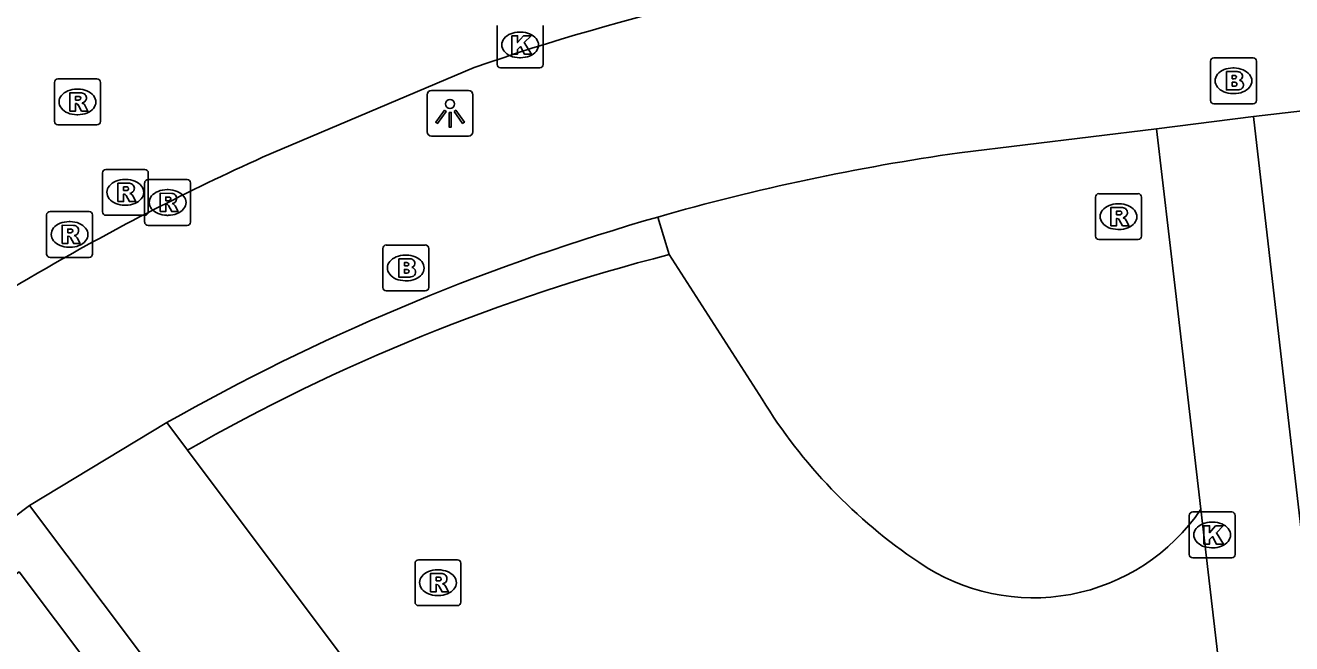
# Model space of a CAD drawing. Extents: x 160379 to 161131, y 383940 to 384849.
# Drawn here: x 160531.75 to 160559.36, y 384719.21 to 384732.69 of the extents above; entities that cross this region are included whole.
import ezdxf

# ---------------------------------------------------------------- set-up
doc = ezdxf.new("R2010")
doc.units = 0
for name, color, linetype in [('IMGEO_Brandkraan', 7, 'Continuous'), ('IMGEO_Groenvoorziening', 7, 'Continuous'), ('IMGEO_Haag', 7, 'Continuous'), ('IMGEO_Kolk', 7, 'Continuous'), ('IMGEO_Lichtpunt', 7, 'Continuous'), ('IMGEO_Pand', 7, 'Continuous'), ('IMGEO_Rijbaan_lokaal_open', 7, 'Continuous'), ('IMGEO_Rioolput', 7, 'Continuous'), ('IMGEO_Voetgangersgebied_open', 7, 'Continuous'), ('IMGEO_Voetpad_open', 7, 'Continuous')]:
    doc.layers.add(name, color=color, linetype=linetype)

msp = doc.modelspace()

# ---------------------------------------------------------------- linework, layer by layer
at = {"layer": 'IMGEO_Brandkraan'}
for p, q in [((160557.594, 384731.053), (160557.594, 384731.905)), ((160557.669, 384731.979), (160558.521, 384731.979)), ((160558.595, 384731.905), (160558.595, 384731.053)), ((160558.082, 384731.759), (160558.107, 384731.759)), ((160558.521, 384730.979), (160557.669, 384730.979)), ((160558.105, 384731.199), (160558.08, 384731.199)), ((160539.542, 384726.974), (160539.542, 384727.826)), ((160539.617, 384727.9), (160540.469, 384727.9)), ((160540.03, 384727.68), (160540.055, 384727.68)), ((160540.543, 384727.826), (160540.543, 384726.974)), ((160540.053, 384727.12), (160540.028, 384727.12)), ((160540.469, 384726.9), (160539.617, 384726.9))]:
    msp.add_line(p, q, dxfattribs=at)
for points in [[(160557.594, 384731.053), (160557.594, 384731.905)], [(160557.669, 384731.979), (160558.521, 384731.979)], [(160558.595, 384731.905), (160558.595, 384731.053)], [(160557.942, 384731.679), (160557.942, 384731.279), (160558.155, 384731.279)], [(160558.173, 384731.679), (160557.942, 384731.679)], [(160558.121, 384731.598), (160558.067, 384731.598), (160558.067, 384731.522)], [(160558.067, 384731.522), (160558.12, 384731.522)], [(160558.129, 384731.446), (160558.067, 384731.446), (160558.067, 384731.365)], [(160558.067, 384731.365), (160558.129, 384731.365)], [(160558.521, 384730.979), (160557.669, 384730.979)], [(160539.542, 384726.974), (160539.542, 384727.826)], [(160539.617, 384727.9), (160540.469, 384727.9)], [(160540.543, 384727.826), (160540.543, 384726.974)], [(160539.89, 384727.6), (160539.89, 384727.2), (160540.103, 384727.2)], [(160540.121, 384727.6), (160539.89, 384727.6)], [(160540.069, 384727.519), (160540.015, 384727.519), (160540.015, 384727.443)], [(160540.015, 384727.443), (160540.068, 384727.443)], [(160540.077, 384727.367), (160540.015, 384727.367), (160540.015, 384727.286)], [(160540.015, 384727.286), (160540.077, 384727.286)], [(160540.469, 384726.9), (160539.617, 384726.9)]]:
    msp.add_lwpolyline(points, dxfattribs=at)
for centre, radius, start, end in [((160557.671, 384731.903), 0.0765, 91.552, 178.448), ((160557.671, 384731.903), 0.0765, 91.552, 178.448), ((160558.519, 384731.903), 0.0765, 1.552, 88.448), ((160558.519, 384731.903), 0.0765, 1.552, 88.448), ((160558.122, 384731.56), 0.0379, 267.8285, 90.9355), ((160558.177, 384731.534), 0.145, 59.4692, 91.5367), ((160558.202, 384731.581), 0.0922, 285.5137, 58.1501), ((160558.13, 384731.405), 0.0404, 269.8759, 90.5077), ((160558.161, 384731.53), 0.251, 268.6676, 293.5347), ((160558.207, 384731.389), 0.105, 301.3115, 78.989), ((160557.671, 384731.055), 0.0765, 181.552, 268.448), ((160557.671, 384731.055), 0.0765, 181.552, 268.448), ((160558.519, 384731.055), 0.0765, 271.552, 358.448), ((160558.519, 384731.055), 0.0765, 271.552, 358.448), ((160539.619, 384727.824), 0.0765, 91.552, 178.448), ((160539.619, 384727.824), 0.0765, 91.552, 178.448), ((160540.467, 384727.824), 0.0765, 1.552, 88.448), ((160540.467, 384727.824), 0.0765, 1.552, 88.448), ((160540.07, 384727.481), 0.0379, 267.8285, 90.9355), ((160540.125, 384727.455), 0.145, 59.4692, 91.5367), ((160540.15, 384727.502), 0.0922, 285.5137, 58.1501), ((160540.155, 384727.31), 0.105, 301.3115, 78.989), ((160540.078, 384727.326), 0.0404, 269.8759, 90.5077), ((160540.109, 384727.451), 0.251, 268.6676, 293.5347), ((160539.619, 384726.976), 0.0765, 181.552, 268.448), ((160539.619, 384726.976), 0.0765, 181.552, 268.448), ((160540.467, 384726.976), 0.0765, 271.552, 358.448), ((160540.467, 384726.976), 0.0765, 271.552, 358.448)]:
    msp.add_arc(centre, radius, start, end, dxfattribs=at)
for centre, major_axis, ratio, start_param, end_param in [((160558.081, 384731.479), (-0.387, 0.002), 0.722429, 4.712389, 7.853982), ((160558.106, 384731.479), (-0.39, 0.002), 0.717154, 1.570796, 4.712389), ((160540.029, 384727.4), (-0.387, 0.002), 0.722429, 4.712389, 7.853982), ((160540.054, 384727.4), (-0.39, 0.002), 0.717154, 1.570796, 4.712389)]:
    msp.add_ellipse(centre, major_axis=major_axis, ratio=ratio, start_param=start_param, end_param=end_param, dxfattribs=at)
at = {"layer": 'IMGEO_Groenvoorziening'}
msp.add_lwpolyline([(160545.787, 384727.692), (160547.813, 384724.542)], dxfattribs=at)
for centre, radius, start, end in [((160557.696, 384730.614), 11.599, 211.5676, 236.1156), ((160553.731, 384724.634), 4.424, 235.5662, 325.6866)]:
    msp.add_arc(centre, radius, start, end, dxfattribs=at)
at = {"layer": 'IMGEO_Haag'}
msp.add_lwpolyline([(160545.787, 384727.692), (160545.538, 384728.509)], dxfattribs=at)
msp.add_arc((160556.351, 384686.599), 42.429, 104.417, 119.7715, dxfattribs=at)
at = {"layer": 'IMGEO_Kolk'}
for p, q in [((160542.037, 384731.836), (160542.037, 384732.688)), ((160543.038, 384732.688), (160543.038, 384731.836)), ((160542.525, 384732.542), (160542.55, 384732.542)), ((160542.548, 384731.982), (160542.523, 384731.982)), ((160542.964, 384731.762), (160542.112, 384731.762)), ((160557.13, 384721.155), (160557.13, 384722.007)), ((160557.205, 384722.081), (160558.057, 384722.081)), ((160558.131, 384722.007), (160558.131, 384721.155)), ((160557.618, 384721.861), (160557.643, 384721.861)), ((160558.057, 384721.081), (160557.205, 384721.081)), ((160557.641, 384721.301), (160557.616, 384721.301))]:
    msp.add_line(p, q, dxfattribs=at)
for points in [[(160542.037, 384731.836), (160542.037, 384732.688)], [(160543.038, 384732.688), (160543.038, 384731.836)], [(160542.358, 384732.462), (160542.481, 384732.462), (160542.481, 384732.311), (160542.611, 384732.462), (160542.775, 384732.462), (160542.629, 384732.311), (160542.782, 384732.062), (160542.63, 384732.062), (160542.545, 384732.226), (160542.481, 384732.159), (160542.481, 384732.062), (160542.358, 384732.062), (160542.358, 384732.462)], [(160542.964, 384731.762), (160542.112, 384731.762)], [(160557.13, 384721.155), (160557.13, 384722.007)], [(160557.205, 384722.081), (160558.057, 384722.081)], [(160558.131, 384722.007), (160558.131, 384721.155)], [(160557.451, 384721.781), (160557.574, 384721.781), (160557.574, 384721.63), (160557.704, 384721.781), (160557.868, 384721.781), (160557.722, 384721.63), (160557.875, 384721.381), (160557.723, 384721.381), (160557.638, 384721.545), (160557.574, 384721.478), (160557.574, 384721.381), (160557.451, 384721.381), (160557.451, 384721.781)], [(160558.057, 384721.081), (160557.205, 384721.081)]]:
    msp.add_lwpolyline(points, dxfattribs=at)
for centre, start, end in [((160542.114, 384731.838), 181.552, 268.448), ((160542.114, 384731.838), 181.552, 268.448), ((160542.962, 384731.838), 271.552, 358.448), ((160542.962, 384731.838), 271.552, 358.448), ((160557.207, 384722.005), 91.552, 178.448), ((160557.207, 384722.005), 91.552, 178.448), ((160558.055, 384722.005), 1.552, 88.448), ((160558.055, 384722.005), 1.552, 88.448), ((160557.207, 384721.157), 181.552, 268.448), ((160557.207, 384721.157), 181.552, 268.448), ((160558.055, 384721.157), 271.552, 358.448), ((160558.055, 384721.157), 271.552, 358.448)]:
    msp.add_arc(centre, 0.0765, start, end, dxfattribs=at)
for centre, major_axis, ratio, start_param, end_param in [((160542.524, 384732.262), (-0.387, 0.002), 0.722429, 4.712389, 7.853982), ((160542.549, 384732.262), (-0.39, 0.002), 0.717154, 1.570796, 4.712389), ((160557.617, 384721.581), (-0.387, 0.002), 0.722429, 4.712389, 7.853982), ((160557.642, 384721.581), (-0.39, 0.002), 0.717154, 1.570796, 4.712389)]:
    msp.add_ellipse(centre, major_axis=major_axis, ratio=ratio, start_param=start_param, end_param=end_param, dxfattribs=at)
at = {"layer": 'IMGEO_Lichtpunt'}
for p, q in [((160541.413, 384731.271), (160540.605, 384731.271)), ((160541.413, 384731.271), (160540.605, 384731.271)), ((160540.511, 384731.176), (160540.511, 384730.369)), ((160540.511, 384731.176), (160540.511, 384730.369)), ((160541.507, 384730.369), (160541.507, 384731.176)), ((160541.507, 384730.369), (160541.507, 384731.176)), ((160540.605, 384730.275), (160541.413, 384730.275)), ((160540.605, 384730.275), (160541.413, 384730.275))]:
    msp.add_line(p, q, dxfattribs=at)
for points in [[(160540.885, 384730.84), (160540.924, 384730.812), (160540.736, 384730.55), (160540.698, 384730.577), (160540.885, 384730.84)], [(160540.987, 384730.792), (160541.034, 384730.792), (160541.034, 384730.47), (160540.987, 384730.47), (160540.987, 384730.792)], [(160541.097, 384730.812), (160541.135, 384730.839), (160541.322, 384730.577), (160541.283, 384730.549), (160541.097, 384730.812)]]:
    msp.add_lwpolyline(points, dxfattribs=at)
msp.add_circle((160541.01, 384730.974), 0.0994, dxfattribs=at)
for centre, start, end in [((160540.605, 384731.176), 90, 180), ((160540.605, 384731.176), 90, 180), ((160541.413, 384731.176), 0, 90), ((160541.413, 384731.176), 0, 90), ((160540.605, 384730.369), 180, 270), ((160540.605, 384730.369), 180, 270), ((160541.413, 384730.369), 270, 0), ((160541.413, 384730.369), 270, 360)]:
    msp.add_arc(centre, 0.0946, start, end, dxfattribs=at)
at = {"layer": 'IMGEO_Pand'}
msp.add_lwpolyline([(160527.406, 384717.609), (160531.609, 384720.774), (160537.135, 384713.433)], dxfattribs=at)
at = {"layer": 'IMGEO_Rijbaan_lokaal_open'}
msp.add_lwpolyline([(160541.538, 384731.771), (160536.921, 384729.813)], dxfattribs=at)
for centre, radius, start, end in [((160567.672, 384658.86), 82.391, 108.24457, 116.47882), ((160558.615, 384682.297), 52.338, 97.4449, 109.0429), ((160558.958, 384680.979), 53.576, 114.2875, 119.9551), ((160558.831, 384681.198), 53.323, 119.955, 123.8012)]:
    msp.add_arc(centre, radius, start, end, dxfattribs=at)
at = {"layer": 'IMGEO_Rioolput'}
for p, q in [((160532.382, 384730.593), (160532.382, 384731.445)), ((160532.457, 384731.519), (160533.309, 384731.519)), ((160532.87, 384731.299), (160532.895, 384731.299)), ((160533.383, 384731.445), (160533.383, 384730.593)), ((160532.893, 384730.739), (160532.868, 384730.739)), ((160533.309, 384730.519), (160532.457, 384730.519)), ((160533.427, 384728.622), (160533.427, 384729.474)), ((160533.502, 384729.548), (160534.354, 384729.548)), ((160533.915, 384729.328), (160533.94, 384729.328)), ((160534.424, 384729.327), (160535.276, 384729.327)), ((160534.428, 384729.474), (160534.428, 384728.622)), ((160534.349, 384728.401), (160534.349, 384729.253)), ((160534.837, 384729.107), (160534.862, 384729.107)), ((160535.35, 384729.253), (160535.35, 384728.401)), ((160533.938, 384728.768), (160533.913, 384728.768)), ((160555.086, 384728.093), (160555.086, 384728.945)), ((160555.161, 384729.019), (160556.013, 384729.019)), ((160555.574, 384728.799), (160555.599, 384728.799)), ((160556.087, 384728.945), (160556.087, 384728.093)), ((160532.211, 384727.704), (160532.211, 384728.556)), ((160532.286, 384728.63), (160533.138, 384728.63)), ((160533.212, 384728.556), (160533.212, 384727.704)), ((160534.354, 384728.548), (160533.502, 384728.548)), ((160534.86, 384728.547), (160534.835, 384728.547)), ((160532.699, 384728.41), (160532.724, 384728.41)), ((160535.276, 384728.327), (160534.424, 384728.327)), ((160555.597, 384728.239), (160555.572, 384728.239)), ((160556.013, 384728.019), (160555.161, 384728.019)), ((160532.722, 384727.85), (160532.697, 384727.85)), ((160533.138, 384727.63), (160532.286, 384727.63)), ((160540.32, 384721.04), (160541.172, 384721.04)), ((160540.245, 384720.114), (160540.245, 384720.966)), ((160540.733, 384720.82), (160540.758, 384720.82)), ((160541.246, 384720.966), (160541.246, 384720.114)), ((160540.756, 384720.26), (160540.731, 384720.26)), ((160541.172, 384720.04), (160540.32, 384720.04))]:
    msp.add_line(p, q, dxfattribs=at)
for points in [[(160532.382, 384730.593), (160532.382, 384731.445)], [(160532.457, 384731.519), (160533.309, 384731.519)], [(160533.383, 384731.445), (160533.383, 384730.593)], [(160532.971, 384731.217), (160532.719, 384731.219), (160532.719, 384730.819)], [(160532.719, 384730.819), (160532.843, 384730.819), (160532.843, 384730.981), (160532.854, 384730.981)], [(160532.897, 384731.138), (160532.843, 384731.138), (160532.843, 384731.057)], [(160532.843, 384731.057), (160532.895, 384731.057)], [(160532.901, 384730.952), (160532.972, 384730.819), (160533.112, 384730.819), (160533.047, 384730.945)], [(160533.309, 384730.519), (160532.457, 384730.519)], [(160533.427, 384728.622), (160533.427, 384729.474)], [(160533.502, 384729.548), (160534.354, 384729.548)], [(160534.424, 384729.327), (160535.276, 384729.327)], [(160534.428, 384729.474), (160534.428, 384728.622)], [(160534.016, 384729.246), (160533.764, 384729.248), (160533.764, 384728.848)], [(160533.942, 384729.167), (160533.888, 384729.167), (160533.888, 384729.086)], [(160533.888, 384729.086), (160533.94, 384729.086)], [(160534.349, 384728.401), (160534.349, 384729.253)], [(160535.35, 384729.253), (160535.35, 384728.401)], [(160533.764, 384728.848), (160533.888, 384728.848), (160533.888, 384729.01), (160533.899, 384729.01)], [(160533.946, 384728.981), (160534.017, 384728.848), (160534.157, 384728.848), (160534.092, 384728.974)], [(160534.938, 384729.025), (160534.686, 384729.027), (160534.686, 384728.627)], [(160534.686, 384728.627), (160534.81, 384728.627), (160534.81, 384728.789), (160534.821, 384728.789)], [(160534.864, 384728.946), (160534.81, 384728.946), (160534.81, 384728.865)], [(160534.81, 384728.865), (160534.862, 384728.865)], [(160555.086, 384728.093), (160555.086, 384728.945)], [(160555.161, 384729.019), (160556.013, 384729.019)], [(160556.087, 384728.945), (160556.087, 384728.093)], [(160532.211, 384727.704), (160532.211, 384728.556)], [(160532.286, 384728.63), (160533.138, 384728.63)], [(160533.212, 384728.556), (160533.212, 384727.704)], [(160534.354, 384728.548), (160533.502, 384728.548)], [(160534.868, 384728.76), (160534.939, 384728.627), (160535.079, 384728.627), (160535.014, 384728.753)], [(160555.675, 384728.717), (160555.423, 384728.719), (160555.423, 384728.319)], [(160555.601, 384728.638), (160555.547, 384728.638), (160555.547, 384728.557)], [(160555.547, 384728.557), (160555.599, 384728.557)], [(160532.8, 384728.328), (160532.548, 384728.33), (160532.548, 384727.93)], [(160532.726, 384728.249), (160532.672, 384728.249), (160532.672, 384728.168)], [(160535.276, 384728.327), (160534.424, 384728.327)], [(160555.423, 384728.319), (160555.547, 384728.319), (160555.547, 384728.481), (160555.558, 384728.481)], [(160555.605, 384728.452), (160555.676, 384728.319), (160555.816, 384728.319), (160555.751, 384728.445)], [(160532.548, 384727.93), (160532.672, 384727.93), (160532.672, 384728.092), (160532.683, 384728.092)], [(160532.672, 384728.168), (160532.724, 384728.168)], [(160532.73, 384728.063), (160532.801, 384727.93), (160532.941, 384727.93), (160532.876, 384728.056)], [(160556.013, 384728.019), (160555.161, 384728.019)], [(160533.138, 384727.63), (160532.286, 384727.63)], [(160540.32, 384721.04), (160541.172, 384721.04)], [(160540.245, 384720.114), (160540.245, 384720.966)], [(160541.246, 384720.966), (160541.246, 384720.114)], [(160540.834, 384720.738), (160540.582, 384720.74), (160540.582, 384720.34)], [(160540.582, 384720.34), (160540.706, 384720.34), (160540.706, 384720.502), (160540.717, 384720.502)], [(160540.76, 384720.659), (160540.706, 384720.659), (160540.706, 384720.578)], [(160540.706, 384720.578), (160540.758, 384720.578)], [(160540.764, 384720.473), (160540.835, 384720.34), (160540.975, 384720.34), (160540.91, 384720.466)], [(160541.172, 384720.04), (160540.32, 384720.04)]]:
    msp.add_lwpolyline(points, dxfattribs=at)
for centre, radius, start, end in [((160532.459, 384731.443), 0.0765, 91.552, 178.448), ((160532.459, 384731.443), 0.0765, 91.552, 178.448), ((160533.307, 384731.443), 0.0765, 1.552, 88.448), ((160533.307, 384731.443), 0.0765, 1.552, 88.448), ((160532.853, 384730.928), 0.0533, 26.0293, 88.6989), ((160532.879, 384731.246), 0.19, 274.7715, 282.9687), ((160532.903, 384731.042), 0.0964, 77.0061, 93.1865), ((160532.917, 384731.099), 0.0378, 276.6634, 79.6772), ((160532.97, 384731.107), 0.109, 350.3612, 89.416), ((160532.968, 384731.107), 0.112, 277.5842, 350.9817), ((160532.952, 384730.892), 0.108, 29.5134, 73.7905), ((160532.459, 384730.595), 0.0765, 181.552, 268.448), ((160532.459, 384730.595), 0.0765, 181.552, 268.448), ((160533.307, 384730.595), 0.0765, 271.552, 358.448), ((160533.307, 384730.595), 0.0765, 271.552, 358.448), ((160533.504, 384729.472), 0.0765, 91.552, 178.448), ((160533.504, 384729.472), 0.0765, 91.552, 178.448), ((160534.426, 384729.251), 0.0765, 91.552, 178.448), ((160534.426, 384729.251), 0.0765, 91.552, 178.448), ((160534.352, 384729.472), 0.0765, 1.552, 88.448), ((160534.352, 384729.472), 0.0765, 1.552, 88.448), ((160535.274, 384729.251), 0.0765, 1.552, 88.448), ((160535.274, 384729.251), 0.0765, 1.552, 88.448), ((160533.924, 384729.275), 0.19, 274.7715, 282.9687), ((160533.948, 384729.071), 0.0964, 77.0061, 93.1865), ((160533.962, 384729.128), 0.0378, 276.6634, 79.6772), ((160534.015, 384729.136), 0.109, 350.3612, 89.416), ((160534.013, 384729.136), 0.112, 277.5842, 350.9817), ((160533.898, 384728.957), 0.0533, 26.0293, 88.6989), ((160533.997, 384728.921), 0.108, 29.5134, 73.7905), ((160534.82, 384728.736), 0.0533, 26.0293, 88.6989), ((160534.846, 384729.054), 0.19, 274.7715, 282.9687), ((160534.87, 384728.85), 0.0964, 77.0061, 93.1865), ((160534.884, 384728.907), 0.0378, 276.6634, 79.6772), ((160534.937, 384728.915), 0.109, 350.3612, 89.416), ((160534.935, 384728.915), 0.112, 277.5842, 350.9817), ((160534.919, 384728.7), 0.108, 29.5134, 73.7905), ((160555.163, 384728.943), 0.0765, 91.552, 178.448), ((160555.163, 384728.943), 0.0765, 91.552, 178.448), ((160556.011, 384728.943), 0.0765, 1.552, 88.448), ((160556.011, 384728.943), 0.0765, 1.552, 88.448), ((160532.288, 384728.554), 0.0765, 91.552, 178.448), ((160532.288, 384728.554), 0.0765, 91.552, 178.448), ((160533.136, 384728.554), 0.0765, 1.552, 88.448), ((160533.136, 384728.554), 0.0765, 1.552, 88.448), ((160533.504, 384728.624), 0.0765, 181.552, 268.448), ((160533.504, 384728.624), 0.0765, 181.552, 268.448), ((160534.352, 384728.624), 0.0765, 271.552, 358.448), ((160534.352, 384728.624), 0.0765, 271.552, 358.448), ((160555.583, 384728.746), 0.19, 274.7715, 282.9687), ((160555.607, 384728.542), 0.0964, 77.0061, 93.1865), ((160555.621, 384728.599), 0.0378, 276.6634, 79.6772), ((160555.674, 384728.607), 0.109, 350.3612, 89.416), ((160555.672, 384728.607), 0.112, 277.5842, 350.9817), ((160555.656, 384728.392), 0.108, 29.5134, 73.7905), ((160532.732, 384728.153), 0.0964, 77.0061, 93.1865), ((160532.746, 384728.21), 0.0378, 276.6634, 79.6772), ((160532.799, 384728.218), 0.109, 350.3612, 89.416), ((160534.426, 384728.403), 0.0765, 181.552, 268.448), ((160534.426, 384728.403), 0.0765, 181.552, 268.448), ((160535.274, 384728.403), 0.0765, 271.552, 358.448), ((160535.274, 384728.403), 0.0765, 271.552, 358.448), ((160555.557, 384728.428), 0.0533, 26.0293, 88.6989), ((160532.682, 384728.039), 0.0533, 26.0293, 88.6989), ((160532.708, 384728.357), 0.19, 274.7715, 282.9687), ((160532.797, 384728.218), 0.112, 277.5842, 350.9817), ((160532.781, 384728.003), 0.108, 29.5134, 73.7905), ((160555.163, 384728.095), 0.0765, 181.552, 268.448), ((160555.163, 384728.095), 0.0765, 181.552, 268.448), ((160556.011, 384728.095), 0.0765, 271.552, 358.448), ((160556.011, 384728.095), 0.0765, 271.552, 358.448), ((160532.288, 384727.706), 0.0765, 181.552, 268.448), ((160532.288, 384727.706), 0.0765, 181.552, 268.448), ((160533.136, 384727.706), 0.0765, 271.552, 358.448), ((160533.136, 384727.706), 0.0765, 271.552, 358.448), ((160540.322, 384720.964), 0.0765, 91.552, 178.448), ((160540.322, 384720.964), 0.0765, 91.552, 178.448), ((160541.17, 384720.964), 0.0765, 1.552, 88.448), ((160541.17, 384720.964), 0.0765, 1.552, 88.448), ((160540.716, 384720.449), 0.0533, 26.0293, 88.6989), ((160540.742, 384720.767), 0.19, 274.7715, 282.9687), ((160540.766, 384720.563), 0.0964, 77.0061, 93.1865), ((160540.78, 384720.62), 0.0378, 276.6634, 79.6772), ((160540.833, 384720.628), 0.109, 350.3612, 89.416), ((160540.831, 384720.628), 0.112, 277.5842, 350.9817), ((160540.815, 384720.413), 0.108, 29.5134, 73.7905), ((160540.322, 384720.116), 0.0765, 181.552, 268.448), ((160540.322, 384720.116), 0.0765, 181.552, 268.448), ((160541.17, 384720.116), 0.0765, 271.552, 358.448), ((160541.17, 384720.116), 0.0765, 271.552, 358.448)]:
    msp.add_arc(centre, radius, start, end, dxfattribs=at)
for centre, major_axis, ratio, start_param, end_param in [((160532.869, 384731.019), (-0.387, 0.002), 0.722429, 4.712389, 7.853982), ((160532.894, 384731.019), (-0.39, 0.002), 0.717154, 1.570796, 4.712389), ((160533.914, 384729.048), (-0.387, 0.002), 0.722429, 4.712389, 7.853982), ((160533.939, 384729.048), (-0.39, 0.002), 0.717154, 1.570796, 4.712389), ((160534.836, 384728.827), (-0.387, 0.002), 0.722429, 4.712389, 7.853982), ((160534.861, 384728.827), (-0.39, 0.002), 0.717154, 1.570796, 4.712389), ((160555.573, 384728.519), (-0.387, 0.002), 0.722429, 4.712389, 7.853982), ((160555.598, 384728.519), (-0.39, 0.002), 0.717154, 1.570796, 4.712389), ((160532.698, 384728.13), (-0.387, 0.002), 0.722429, 4.712389, 7.853982), ((160532.723, 384728.13), (-0.39, 0.002), 0.717154, 1.570796, 4.712389), ((160540.732, 384720.54), (-0.387, 0.002), 0.722429, 4.712389, 7.853982), ((160540.757, 384720.54), (-0.39, 0.002), 0.717154, 1.570796, 4.712389)]:
    msp.add_ellipse(centre, major_axis=major_axis, ratio=ratio, start_param=start_param, end_param=end_param, dxfattribs=at)
at = {"layer": 'IMGEO_Voetgangersgebied_open'}
for points in [[(160588.75, 384666.794), (160562.379, 384697.339), (160558.529, 384730.702)], [(160557.385, 384722.14), (160556.83, 384726.902), (160556.419, 384730.435)], [(160534.832, 384724.029), (160535.283, 384723.428)], [(160539.968, 384717.188), (160535.283, 384723.428)], [(160531.839, 384722.221), (160603.494, 384626.95), (160604.071, 384626.182), (160600.544, 384623.533)], [(160558.533, 384712.281), (160557.385, 384722.14)]]:
    msp.add_lwpolyline(points, dxfattribs=at)
at = {"layer": 'IMGEO_Voetpad_open'}
for points in [[(160558.529, 384730.702), (160578.278, 384732.985)], [(160556.419, 384730.435), (160558.529, 384730.702)], [(160556.419, 384730.435), (160552.118, 384729.909)], [(160545.538, 384728.509), (160545.243, 384728.424)], [(160531.839, 384722.221), (160534.832, 384724.029)], [(160558.691, 384612.377), (160544.574, 384628.905), (160499.831, 384681.477), (160499.817, 384698.107), (160517.199, 384711.18), (160531.839, 384722.221)]]:
    msp.add_lwpolyline(points, dxfattribs=at)
for centre, radius, start, end in [((160558.993, 384681.433), 48.962, 98.0722, 105.9508), ((160559.017, 384681.268), 49.126, 106.2824, 119.4916)]:
    msp.add_arc(centre, radius, start, end, dxfattribs=at)

doc.saveas('drawing.dxf')
